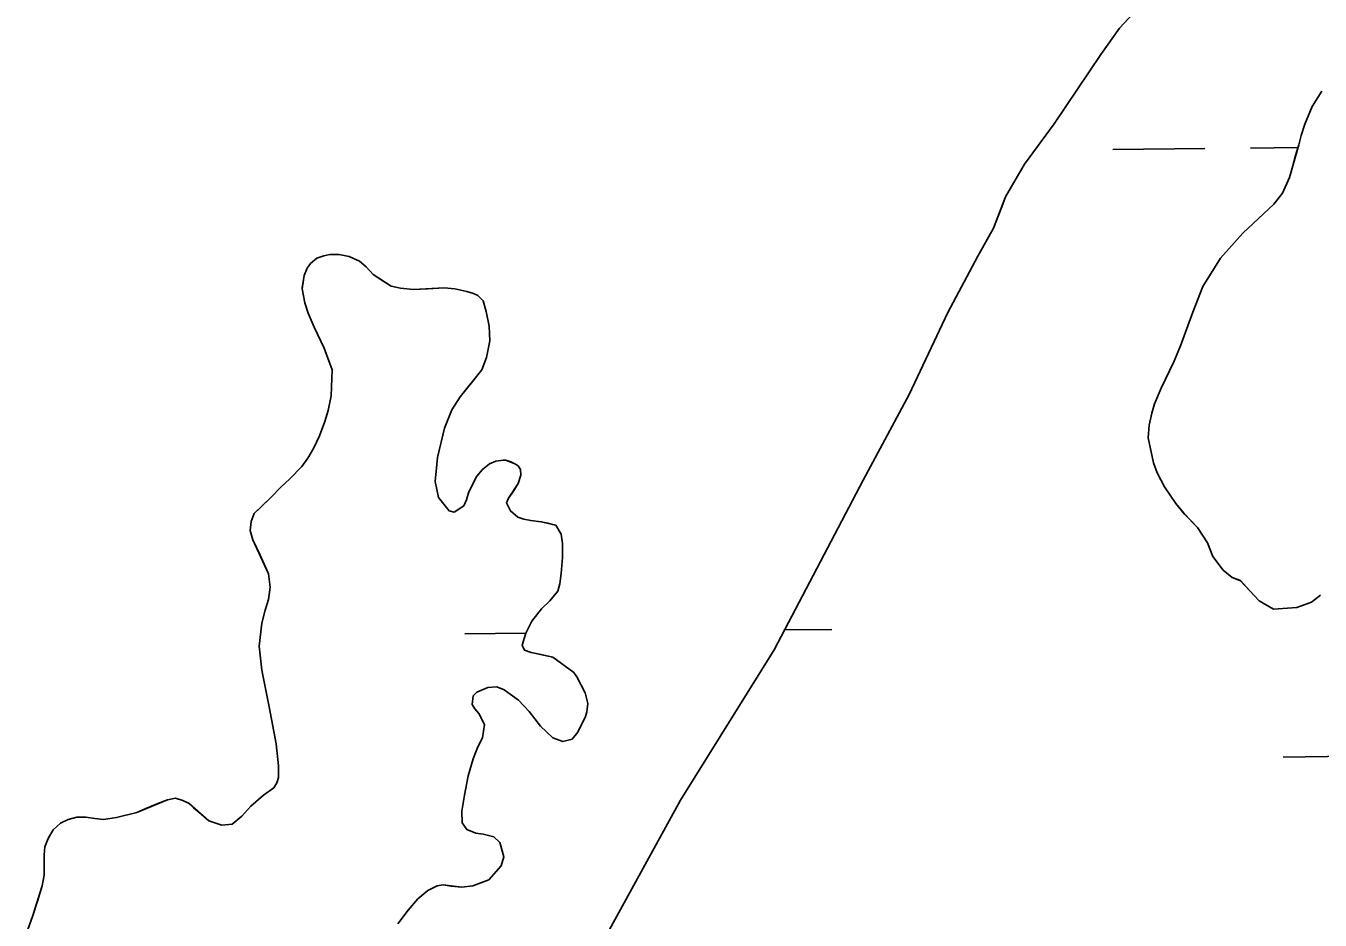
# Model space of a CAD drawing. Extents: x 3694830 to 3732949, y 415201 to 440970.
# Drawn here: x 3722467 to 3722918.3, y 422117.9 to 422429.9 of the extents above; entities that cross this region are included whole.
import ezdxf

# ---------------------------------------------------------------- set-up
doc = ezdxf.new("R2010")
doc.units = 0
for name, color, linetype in [('V-RIVR-IDEN', 7, 'Continuous'), ('V-TOPO-SHOR', 7, 'Continuous'), ('V-WETL-SWMP', 7, 'Continuous')]:
    doc.layers.add(name, color=color, linetype=linetype)

msp = doc.modelspace()

# ---------------------------------------------------------------- linework, layer by layer
at = {"layer": 'V-TOPO-SHOR'}
for points in [[(3722650.84, 422078.78), (3722695.23, 422159.75), (3722727.93, 422212.2), (3722759, 422271.38), (3722775.01, 422301.24), (3722788.47, 422329.89), (3722798.96, 422349.53), (3722804.48, 422359.34), (3722807.3, 422366.74), (3722808.65, 422370.24), (3722815.24, 422381.67), (3722825.6, 422395.66), (3722841.88, 422419.87), (3722848.33, 422429.02), (3722857.62, 422439.24), (3722866.09, 422447.04), (3722876.45, 422454.03), (3722887.21, 422458.33), (3722900.26, 422463.44), (3722916.13, 422469.76), (3722929.04, 422474.6)], [(3722918.51, 422231.21), (3722915.29, 422228.79), (3722910.19, 422226.91), (3722902.12, 422226.37), (3722897.02, 422229.33), (3722893.79, 422232.82), (3722890.57, 422236.32), (3722887.61, 422237.39), (3722884.52, 422239.94), (3722880.89, 422244.78), (3722879.01, 422249.48), (3722875.52, 422254.86), (3722870.95, 422259.69), (3722868, 422263.19), (3722864.1, 422269.1), (3722861.55, 422273.94), (3722860.21, 422277.43), (3722858.33, 422286.17), (3722858.73, 422290.6), (3722859.67, 422294.76), (3722860.61, 422297.99), (3722862.9, 422303.5), (3722867.33, 422312.63), (3722869.62, 422318.28), (3722873.92, 422329.97), (3722877.41, 422338.97), (3722883.59, 422348.78), (3722891.39, 422357.51), (3722902.14, 422367.72), (3722905.23, 422371.48), (3722907.65, 422376.99), (3722908.45, 422379.81), (3722909.66, 422384.25), (3722910.87, 422388.41), (3722911.68, 422391.64), (3722913.02, 422395.53), (3722915.58, 422401.71), (3722918.94, 422407.09)], [(3722466.97, 422112.69), (3722469.39, 422119.55), (3722471.01, 422124.53), (3722472.62, 422129.91), (3722473.29, 422133.54), (3722473.29, 422137.84), (3722473.29, 422140.67), (3722473.56, 422143.49), (3722474.78, 422146.32), (3722476.52, 422149.41), (3722479.08, 422151.7), (3722481.77, 422153.04), (3722484.73, 422153.85), (3722487.82, 422153.85), (3722491.05, 422153.31), (3722494.01, 422153.04), (3722498.58, 422153.71), (3722505.71, 422155.46), (3722508.81, 422156.8), (3722512.98, 422158.55), (3722516.34, 422159.9), (3722519.16, 422160.44), (3722521.72, 422159.63), (3722523.87, 422158.55), (3722525.48, 422157.07), (3722527.23, 422155.59), (3722530.73, 422152.5), (3722535.31, 422151.02), (3722538.94, 422151.42), (3722542.3, 422154.11), (3722545.39, 422157.61), (3722549.83, 422161.51), (3722553.46, 422164.06), (3722554.54, 422165.81), (3722555.08, 422167.7), (3722555.08, 422171.73), (3722554.27, 422179.4), (3722551.85, 422192.31), (3722549.3, 422205.09), (3722548.36, 422213.43), (3722549.3, 422221.5), (3722550.38, 422226.07), (3722551.59, 422229.7), (3722552.13, 422234.01), (3722551.59, 422238.72), (3722548.63, 422245.17), (3722546.08, 422250.55), (3722545.13, 422253.78), (3722545.54, 422257.01), (3722546.61, 422259.7), (3722548.63, 422261.72), (3722552.53, 422265.48), (3722555.9, 422268.98), (3722558.99, 422271.8), (3722563.16, 422276.11), (3722565.31, 422279.07), (3722567.33, 422282.43), (3722569.35, 422286.87), (3722571.23, 422291.85), (3722572.44, 422295.74), (3722573.39, 422300.86), (3722573.79, 422309.87), (3722572.71, 422312.69), (3722570.97, 422317.4), (3722567.47, 422324.8), (3722565.45, 422329.64), (3722564.24, 422333.28), (3722563.3, 422338.12), (3722563.3, 422338.52), (3722563.98, 422342.83), (3722565.05, 422345.38), (3722566.26, 422346.99), (3722568.41, 422348.88), (3722570.83, 422349.68), (3722572.99, 422350.09), (3722576.21, 422350.09), (3722579.71, 422349.41), (3722583.35, 422347.8), (3722585.63, 422345.78), (3722588.05, 422343.09), (3722591.82, 422340.67), (3722594.37, 422339.05), (3722597.6, 422338.38), (3722602.17, 422337.84), (3722607.15, 422338.11), (3722612.8, 422338.52), (3722616.56, 422338.11), (3722620.74, 422337.17), (3722623.02, 422336.5), (3722624.64, 422335.82), (3722626.39, 422333.94), (3722627.46, 422330.17)], [(3722627.46, 422330.17), (3722628.54, 422325.06), (3722628.8, 422319.95), (3722627.59, 422314.17), (3722625.98, 422309.86), (3722622.35, 422305.29), (3722618.45, 422300.45), (3722615.49, 422295.87), (3722612.93, 422289.55), (3722610.51, 422279.33), (3722609.7, 422270.86), (3722610.91, 422265.34), (3722614.54, 422260.64), (3722616.29, 422260.23), (3722618.71, 422261.71), (3722619.65, 422262.38), (3722620.59, 422264.53), (3722621.4, 422267.36), (3722624.23, 422272.74), (3722626.24, 422275.16), (3722628.67, 422277.04), (3722630.82, 422277.98), (3722633.37, 422278.39), (3722634.31, 422278.39), (3722636.06, 422277.72), (3722637.54, 422277.04), (3722638.62, 422276.37), (3722639.43, 422275.16), (3722639.56, 422273.14), (3722638.62, 422270.18), (3722636.74, 422267.22), (3722635.25, 422265.07), (3722634.58, 422263.46), (3722635.93, 422260.63), (3722638.48, 422258.48), (3722640.64, 422257.81), (3722643.06, 422257.27), (3722646.69, 422256.86), (3722648.98, 422256.33), (3722650.59, 422255.92), (3722651.8, 422255.65), (3722653.68, 422252.56), (3722654.08, 422249.33), (3722654.08, 422244.35), (3722653.68, 422238.84), (3722653.14, 422235.21), (3722652.47, 422232.65), (3722649.64, 422229.29), (3722646.82, 422226.47), (3722643.46, 422222.16), (3722641.3, 422217.99), (3722640.09, 422213.82), (3722640.9, 422212.07), (3722643.19, 422211.27), (3722647.09, 422210.46), (3722650.72, 422209.65), (3722658.12, 422204.27), (3722659.06, 422202.79), (3722662.01, 422197.14), (3722662.96, 422193.51), (3722662.55, 422190.55), (3722662.15, 422188.94), (3722659.46, 422183.42), (3722657.44, 422181), (3722654.21, 422180.19), (3722650.72, 422181.54), (3722646.41, 422185.58), (3722642.51, 422190.69), (3722638.75, 422194.59), (3722633.77, 422198.22), (3722631.21, 422199.3), (3722628.12, 422199.03), (3722624.22, 422197.42), (3722623.01, 422196.2), (3722622.6, 422193.11), (3722623.54, 422191.63), (3722624.89, 422190.02), (3722626.91, 422186.12), (3722626.23, 422181.54), (3722624.62, 422178.31), (3722623, 422174.15), (3722621.25, 422168.23), (3722619.91, 422161.5), (3722618.97, 422155.85), (3722619.1, 422151.82), (3722620.72, 422149.53), (3722623.94, 422148.18), (3722626.5, 422147.92), (3722630.13, 422146.98), (3722632.28, 422144.96), (3722633.63, 422139.98), (3722632.69, 422136.88), (3722628.38, 422131.91), (3722622.87, 422129.89), (3722618.96, 422129.35), (3722615.33, 422129.76), (3722612.51, 422130.16), (3722610.36, 422129.89), (3722607.13, 422128.28), (3722603.63, 422125.32), (3722600.27, 422121.42)], [(3722600.27, 422121.42), (3722596.64, 422116.58)]]:
    msp.add_lwpolyline(points, dxfattribs=at)
at = {"layer": 'V-WETL-SWMP'}
for p, q in [((3722846.09, 422386.69), (3722878.09, 422387.07)), ((3722894.09, 422387.26), (3722910.61, 422387.46)), ((3722566.26, 422346.99), (3722568.41, 422348.88)), ((3722568.41, 422348.88), (3722570.84, 422349.68)), ((3722570.84, 422349.68), (3722572.99, 422350.09)), ((3722572.99, 422350.09), (3722576.22, 422350.09)), ((3722576.22, 422350.09), (3722579.71, 422349.41)), ((3722579.71, 422349.41), (3722583.34, 422347.8)), ((3722583.34, 422347.8), (3722585.63, 422345.78)), ((3722563.97, 422342.82), (3722565.05, 422345.38)), ((3722565.05, 422345.38), (3722566.26, 422346.99)), ((3722585.63, 422345.78), (3722588.05, 422343.09)), ((3722588.05, 422343.09), (3722594.37, 422339.06)), ((3722563.3, 422338.12), (3722563.97, 422342.82)), ((3722594.37, 422339.06), (3722597.6, 422338.38)), ((3722602.17, 422337.84), (3722612.8, 422338.52)), ((3722612.8, 422338.52), (3722616.57, 422338.11)), ((3722564.24, 422333.27), (3722563.3, 422338.12)), ((3722597.6, 422338.38), (3722602.17, 422337.84)), ((3722616.57, 422338.11), (3722620.74, 422337.17)), ((3722620.74, 422337.17), (3722623.02, 422336.5)), ((3722623.02, 422336.5), (3722624.64, 422335.82)), ((3722624.64, 422335.82), (3722626.39, 422333.94)), ((3722565.45, 422329.64), (3722564.24, 422333.27)), ((3722567.47, 422324.8), (3722565.45, 422329.64)), ((3722626.39, 422333.94), (3722627.46, 422330.17)), ((3722627.46, 422330.17), (3722628.54, 422325.06)), ((3722628.54, 422325.06), (3722628.8, 422319.95)), ((3722570.97, 422317.4), (3722567.47, 422324.8)), ((3722573.79, 422309.87), (3722570.97, 422317.4)), ((3722628.8, 422319.95), (3722627.59, 422314.17)), ((3722627.59, 422314.17), (3722625.98, 422309.86)), ((3722573.39, 422300.86), (3722573.79, 422309.87)), ((3722625.98, 422309.86), (3722618.45, 422300.45)), ((3722572.44, 422295.74), (3722573.39, 422300.86)), ((3722618.45, 422300.45), (3722615.49, 422295.88)), ((3722571.23, 422291.85), (3722572.44, 422295.74)), ((3722615.49, 422295.88), (3722612.93, 422289.55)), ((3722569.35, 422286.87), (3722571.23, 422291.85)), ((3722612.93, 422289.55), (3722610.51, 422279.33)), ((3722567.33, 422282.43), (3722569.35, 422286.87)), ((3722565.31, 422279.07), (3722567.33, 422282.43)), ((3722558.99, 422271.8), (3722563.16, 422276.11)), ((3722563.16, 422276.11), (3722565.31, 422279.07)), ((3722610.51, 422279.33), (3722609.7, 422270.86)), ((3722626.24, 422275.16), (3722628.67, 422277.04)), ((3722628.67, 422277.04), (3722630.82, 422277.98)), ((3722630.82, 422277.98), (3722633.37, 422278.39)), ((3722633.37, 422278.39), (3722634.32, 422278.39)), ((3722634.32, 422278.39), (3722637.54, 422277.04)), ((3722637.54, 422277.04), (3722638.62, 422276.37)), ((3722638.62, 422276.37), (3722639.43, 422275.16)), ((3722555.9, 422268.98), (3722558.99, 422271.8)), ((3722609.7, 422270.86), (3722610.91, 422265.34)), ((3722621.4, 422267.36), (3722624.23, 422272.74)), ((3722624.23, 422272.74), (3722626.24, 422275.16)), ((3722639.56, 422273.14), (3722638.62, 422270.18)), ((3722639.43, 422275.16), (3722639.56, 422273.14)), ((3722552.53, 422265.48), (3722555.9, 422268.98)), ((3722620.59, 422264.53), (3722621.4, 422267.36)), ((3722638.62, 422270.18), (3722635.26, 422265.07)), ((3722546.61, 422259.7), (3722552.53, 422265.48)), ((3722610.91, 422265.34), (3722614.54, 422260.63)), ((3722616.29, 422260.23), (3722619.65, 422262.38)), ((3722619.65, 422262.38), (3722620.59, 422264.53)), ((3722635.26, 422265.07), (3722634.58, 422263.46)), ((3722634.58, 422263.46), (3722635.93, 422260.63)), ((3722545.54, 422257.01), (3722546.61, 422259.7)), ((3722614.54, 422260.63), (3722616.29, 422260.23)), ((3722635.93, 422260.63), (3722638.48, 422258.48)), ((3722638.48, 422258.48), (3722640.64, 422257.81)), ((3722640.64, 422257.81), (3722643.06, 422257.27)), ((3722643.06, 422257.27), (3722646.69, 422256.87)), ((3722545.13, 422253.78), (3722545.54, 422257.01)), ((3722546.08, 422250.55), (3722545.13, 422253.78)), ((3722646.69, 422256.87), (3722651.8, 422255.65)), ((3722651.8, 422255.65), (3722653.68, 422252.56)), ((3722551.59, 422238.72), (3722546.08, 422250.55)), ((3722653.68, 422252.56), (3722654.09, 422249.33)), ((3722654.09, 422249.33), (3722654.08, 422244.35)), ((3722654.08, 422244.35), (3722653.68, 422238.84)), ((3722552.13, 422234.01), (3722551.59, 422238.72)), ((3722653.14, 422235.21), (3722652.47, 422232.65)), ((3722653.68, 422238.84), (3722653.14, 422235.21)), ((3722551.59, 422229.7), (3722552.13, 422234.01)), ((3722652.47, 422232.65), (3722649.64, 422229.29)), ((3722549.3, 422221.5), (3722550.38, 422226.07)), ((3722550.38, 422226.07), (3722551.59, 422229.7)), ((3722646.82, 422226.47), (3722643.46, 422222.16)), ((3722649.64, 422229.29), (3722646.82, 422226.47)), ((3722548.36, 422213.43), (3722549.3, 422221.5)), ((3722643.46, 422222.16), (3722641.3, 422217.99)), ((3722620.1, 422217.81), (3722641.34, 422218.06)), ((3722641.3, 422217.99), (3722640.09, 422213.82)), ((3722731.57, 422219.14), (3722748.08, 422219.34)), ((3722549.3, 422205.09), (3722548.36, 422213.43)), ((3722640.09, 422213.82), (3722640.9, 422212.07)), ((3722640.9, 422212.07), (3722643.19, 422211.27)), ((3722643.19, 422211.27), (3722650.72, 422209.65)), ((3722650.72, 422209.65), (3722658.12, 422204.27)), ((3722551.85, 422192.31), (3722549.3, 422205.09)), ((3722658.12, 422204.27), (3722659.06, 422202.79)), ((3722628.12, 422199.03), (3722624.22, 422197.42)), ((3722631.21, 422199.3), (3722628.12, 422199.03)), ((3722633.77, 422198.22), (3722631.21, 422199.3)), ((3722659.06, 422202.79), (3722662.02, 422197.14)), ((3722623.01, 422196.2), (3722622.6, 422193.11)), ((3722624.22, 422197.42), (3722623.01, 422196.2)), ((3722638.75, 422194.59), (3722633.77, 422198.22)), ((3722642.51, 422190.69), (3722638.75, 422194.59)), ((3722662.02, 422197.14), (3722662.96, 422193.51)), ((3722554.27, 422179.4), (3722551.85, 422192.31)), ((3722622.6, 422193.11), (3722623.55, 422191.63)), ((3722623.55, 422191.63), (3722624.89, 422190.02)), ((3722624.89, 422190.02), (3722626.91, 422186.12)), ((3722646.41, 422185.58), (3722642.51, 422190.69)), ((3722662.55, 422190.55), (3722662.15, 422188.94)), ((3722662.96, 422193.51), (3722662.55, 422190.55)), ((3722626.91, 422186.12), (3722626.23, 422181.54)), ((3722650.72, 422181.54), (3722646.41, 422185.58)), ((3722662.15, 422188.94), (3722659.46, 422183.42)), ((3722626.23, 422181.54), (3722624.62, 422178.31)), ((3722654.21, 422180.19), (3722650.72, 422181.54)), ((3722657.44, 422181), (3722654.21, 422180.19)), ((3722659.46, 422183.42), (3722657.44, 422181)), ((3722555.08, 422171.73), (3722554.27, 422179.4)), ((3722624.62, 422178.31), (3722623.01, 422174.15)), ((3722555.08, 422167.7), (3722555.08, 422171.73)), ((3722623.01, 422174.15), (3722621.26, 422168.23)), ((3722905.47, 422174.78), (3723005.46, 422175.97)), ((3722554.54, 422165.81), (3722555.08, 422167.7)), ((3722621.26, 422168.23), (3722619.91, 422161.5)), ((3722549.83, 422161.51), (3722553.46, 422164.06)), ((3722553.46, 422164.06), (3722554.54, 422165.81)), ((3722505.71, 422155.46), (3722516.34, 422159.9)), ((3722516.34, 422159.9), (3722519.16, 422160.44)), ((3722519.16, 422160.44), (3722521.72, 422159.63)), ((3722521.72, 422159.63), (3722523.87, 422158.55)), ((3722523.87, 422158.55), (3722530.73, 422152.5)), ((3722545.39, 422157.61), (3722549.83, 422161.51)), ((3722619.91, 422161.5), (3722618.97, 422155.85)), ((3722481.77, 422153.04), (3722484.73, 422153.85)), ((3722484.73, 422153.85), (3722487.82, 422153.85)), ((3722487.82, 422153.85), (3722491.05, 422153.31)), ((3722494.01, 422153.04), (3722498.58, 422153.71)), ((3722498.58, 422153.71), (3722505.71, 422155.46)), ((3722538.94, 422151.42), (3722542.3, 422154.11)), ((3722542.3, 422154.11), (3722545.39, 422157.61)), ((3722618.97, 422155.85), (3722619.1, 422151.82)), ((3722474.78, 422146.32), (3722476.52, 422149.41)), ((3722476.52, 422149.41), (3722479.08, 422151.7)), ((3722479.08, 422151.7), (3722481.77, 422153.04)), ((3722491.05, 422153.31), (3722494.01, 422153.04)), ((3722530.73, 422152.5), (3722535.3, 422151.02)), ((3722535.3, 422151.02), (3722538.94, 422151.42)), ((3722619.1, 422151.82), (3722620.72, 422149.53)), ((3722620.72, 422149.53), (3722623.94, 422148.18)), ((3722473.56, 422143.49), (3722474.78, 422146.32)), ((3722623.94, 422148.18), (3722626.5, 422147.92)), ((3722626.5, 422147.92), (3722630.13, 422146.97)), ((3722630.13, 422146.97), (3722632.28, 422144.96)), ((3722632.28, 422144.96), (3722633.63, 422139.98)), ((3722473.29, 422140.67), (3722473.56, 422143.49)), ((3722473.29, 422133.54), (3722473.29, 422140.67)), ((3722633.63, 422139.98), (3722632.69, 422136.89)), ((3722632.69, 422136.89), (3722628.38, 422131.91)), ((3722472.62, 422129.91), (3722473.29, 422133.54)), ((3722628.38, 422131.91), (3722622.87, 422129.89)), ((3722469.39, 422119.55), (3722472.62, 422129.91)), ((3722607.13, 422128.28), (3722603.63, 422125.32)), ((3722610.36, 422129.89), (3722607.13, 422128.28)), ((3722612.51, 422130.16), (3722610.36, 422129.89)), ((3722618.97, 422129.35), (3722612.51, 422130.16)), ((3722622.87, 422129.89), (3722618.97, 422129.35)), ((3722603.63, 422125.32), (3722600.27, 422121.42)), ((3722466.97, 422112.69), (3722469.39, 422119.55)), ((3722600.27, 422121.42), (3722596.64, 422116.58))]:
    msp.add_line(p, q, dxfattribs=at)
for points in [[(3722650.84, 422078.78), (3722695.23, 422159.74), (3722727.93, 422212.2), (3722759, 422271.38), (3722775.01, 422301.24), (3722788.47, 422329.89), (3722798.96, 422349.53), (3722804.48, 422359.34), (3722808.65, 422370.24), (3722815.24, 422381.67), (3722825.6, 422395.66), (3722841.88, 422419.87), (3722848.33, 422429.01), (3722857.62, 422439.24), (3722866.09, 422447.04), (3722876.45, 422454.03), (3722916.13, 422469.76), (3722938.32, 422478.1)], [(3722918.94, 422407.09), (3722915.58, 422401.71), (3722913.02, 422395.53), (3722911.68, 422391.64), (3722910.87, 422388.41), (3722907.65, 422376.99), (3722905.23, 422371.48), (3722902.14, 422367.72), (3722891.39, 422357.51), (3722883.59, 422348.78), (3722877.41, 422338.97), (3722873.92, 422329.97), (3722869.62, 422318.28), (3722867.33, 422312.63), (3722862.9, 422303.5), (3722860.61, 422297.99), (3722859.67, 422294.77), (3722858.73, 422290.6), (3722858.33, 422286.17), (3722860.21, 422277.43), (3722861.55, 422273.94), (3722864.1, 422269.1), (3722868, 422263.19), (3722870.95, 422259.7), (3722875.52, 422254.86), (3722879.01, 422249.48), (3722880.9, 422244.78), (3722884.52, 422239.94), (3722887.61, 422237.39), (3722890.57, 422236.31), (3722897.02, 422229.33), (3722902.12, 422226.37), (3722910.18, 422226.91), (3722915.29, 422228.79), (3722918.52, 422231.21)]]:
    msp.add_lwpolyline(points, dxfattribs=at)

# ---------------------------------------------------------------- texts
at = {"layer": 'V-RIVR-IDEN'}
msp.add_text('GRAVOLET', height=83, rotation=47.2358, dxfattribs=at).set_placement((3722857.88, 421811.63))

doc.saveas('drawing.dxf')
